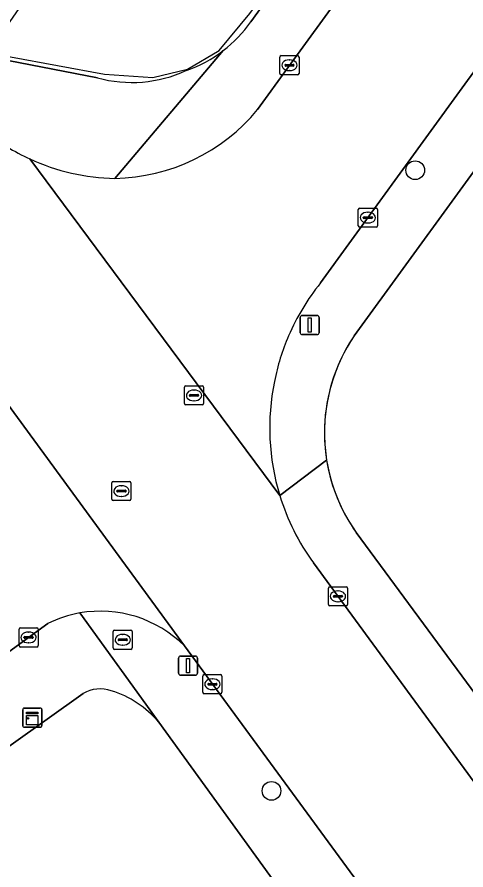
# Model space of a CAD drawing. Extents: x 159039 to 160102, y 381214 to 382524.
# Drawn here: x 159797.55 to 159821.05, y 382222.07 to 382266.67 of the extents above; entities that cross this region are included whole.
import ezdxf

# ---------------------------------------------------------------- set-up
doc = ezdxf.new("R2010")
doc.units = 0
for name, color, linetype in [('IMGEO_Boom', 7, 'Continuous'), ('IMGEO_Brandkraan', 7, 'Continuous'), ('IMGEO_Erf', 7, 'Continuous'), ('IMGEO_Groenvoorziening', 7, 'Continuous'), ('IMGEO_Hek', 7, 'Continuous'), ('IMGEO_Kast', 7, 'Continuous'), ('IMGEO_Kolk', 7, 'Continuous'), ('IMGEO_Lichtmast', 7, 'Continuous'), ('IMGEO_Rijbaan_lokaal_gesloten', 7, 'Continuous'), ('IMGEO_Rijbaan_lokaal_open', 7, 'Continuous'), ('IMGEO_Rioolput', 7, 'Continuous'), ('IMGEO_Voetpad_open', 7, 'Continuous')]:
    doc.layers.add(name, color=color, linetype=linetype)

msp = doc.modelspace()

# ---------------------------------------------------------------- linework, layer by layer
at = {"layer": 'IMGEO_Boom'}
for centre in [(159818.393, 382258.664), (159810.872, 382226.208)]:
    msp.add_circle(centre, 0.489, dxfattribs=at)
at = {"layer": 'IMGEO_Brandkraan'}
for p, q in [((159802.585, 382233.682), (159802.585, 382234.534)), ((159802.66, 382234.608), (159803.512, 382234.608)), ((159803.073, 382234.388), (159803.098, 382234.388)), ((159803.586, 382234.534), (159803.586, 382233.682)), ((159802.844, 382234.102), (159802.844, 382234.114)), ((159803.282, 382234.065), (159802.884, 382234.065)), ((159802.887, 382234.151), (159803.285, 382234.151)), ((159803.328, 382234.114), (159803.328, 382234.102)), ((159803.512, 382233.608), (159802.66, 382233.608)), ((159803.096, 382233.828), (159803.071, 382233.828))]:
    msp.add_line(p, q, dxfattribs=at)
for points in [[(159802.585, 382233.682), (159802.585, 382234.534)], [(159802.66, 382234.608), (159803.512, 382234.608)], [(159803.586, 382234.534), (159803.586, 382233.682)], [(159803.512, 382233.608), (159802.66, 382233.608)]]:
    msp.add_lwpolyline(points, dxfattribs=at)
for centre, radius, start, end in [((159802.662, 382234.532), 0.0765, 91.552, 178.448), ((159802.662, 382234.532), 0.0765, 91.552, 178.448), ((159803.51, 382234.532), 0.0765, 1.552, 88.448), ((159803.51, 382234.532), 0.0765, 1.552, 88.448), ((159802.884, 382234.111), 0.0403, 85.8775, 175.7526), ((159802.881, 382234.101), 0.0366, 178.938, 274.7102), ((159803.285, 382234.108), 0.043, 264.8664, 352.4533), ((159803.289, 382234.113), 0.0386, 1.7309, 96.639), ((159802.662, 382233.684), 0.0765, 181.552, 268.448), ((159802.662, 382233.684), 0.0765, 181.552, 268.448), ((159803.51, 382233.684), 0.0765, 271.552, 358.448), ((159803.51, 382233.684), 0.0765, 271.552, 358.448)]:
    msp.add_arc(centre, radius, start, end, dxfattribs=at)
for centre, major_axis, ratio, start_param, end_param in [((159803.072, 382234.108), (-0.387, 0.002), 0.722429, 4.712389, 7.853982), ((159803.097, 382234.108), (-0.39, 0.002), 0.717154, 1.570796, 4.712389)]:
    msp.add_ellipse(centre, major_axis=major_axis, ratio=ratio, start_param=start_param, end_param=end_param, dxfattribs=at)
at = {"layer": 'IMGEO_Erf'}
for points in [[(160020.599, 382175.649), (160018.833, 382185.122), (160016.035, 382191.866), (160011.539, 382198.625), (160000, 382209.509), (159996.562, 382212.688), (159994.765, 382214.349), (159989.664, 382219.065), (159981.55, 382228.4), (159979.665, 382230.1), (159979.923, 382230.447), (159954.631, 382248.87), (159933.642, 382264.157), (159929.854, 382266.916), (159862.948, 382315.648), (159846.318, 382292.787), (159843.971, 382289.56), (159826.149, 382265.058), (159823.166, 382260.958), (159815.195, 382250)], [(159815.302, 382239.717), (159867.666, 382168.76), (159870.02, 382165.569), (159881.079, 382150.583), (159885.477, 382144.149)]]:
    msp.add_lwpolyline(points, dxfattribs=at)
for centre, radius, start, end in [((159822.679, 382244.934), 9.038, 145.9051, 189.1287), ((159822.737, 382244.954), 9.098, 189.1955, 203.1234), ((159822.653, 382244.927), 9.01, 203.1777, 215.3283)]:
    msp.add_arc(centre, radius, start, end, dxfattribs=at)
at = {"layer": 'IMGEO_Groenvoorziening'}
for points in [[(159809.788, 382266.431), (159812.588, 382270.297), (159803.889, 382276.147), (159795.91, 382264.63), (159801.767, 382263.495)], [(159801.009, 382231.293), (159788.047, 382222.073)], [(159833.295, 382190.31), (159832.924, 382191.229), (159804.973, 382229.806)]]:
    msp.add_lwpolyline(points, dxfattribs=at)
for centre, radius, start, end in [((159804.16, 382270.349), 6.858, 307.6409, 325.1535), ((159804.026, 382270.628), 7.161, 289.3315, 307.1299), ((159803.566, 382270.027), 6.775, 254.5999, 294.6876), ((159801.915, 382229.773), 1.769, 71.091, 120.7979), ((159800.849, 382226.263), 5.437, 40.6653, 72.4562)]:
    msp.add_arc(centre, radius, start, end, dxfattribs=at)
at = {"layer": 'IMGEO_Hek'}
for points in [[(159775.028, 382284.037), (159778.975, 382281.071), (159776.622, 382277.811), (159792.923, 382265.827), (159794.728, 382265.047), (159802.139, 382263.686), (159804.654, 382263.512), (159806.479, 382263.95), (159808.134, 382264.928), (159809.741, 382266.856), (159816.292, 382275.856), (159814.193, 382277.334)], [(159815.195, 382250), (159823.166, 382260.958)], [(159867.666, 382168.76), (159815.302, 382239.717)]]:
    msp.add_lwpolyline(points, dxfattribs=at)
msp.add_arc((159822.673, 382244.936), 9.031, 145.8926, 215.2997, dxfattribs=at)
at = {"layer": 'IMGEO_Kast'}
for p, q in [((159797.852, 382229.61), (159797.852, 382230.451)), ((159797.852, 382230.451), (159797.852, 382229.61)), ((159797.927, 382230.535), (159798.768, 382230.535)), ((159798.768, 382230.535), (159797.927, 382230.535)), ((159798.852, 382230.46), (159798.852, 382229.619)), ((159798.852, 382229.619), (159798.852, 382230.46)), ((159798.777, 382229.535), (159797.936, 382229.535)), ((159797.936, 382229.535), (159798.777, 382229.535))]:
    msp.add_line(p, q, dxfattribs=at)
for points in [[(159798.047, 382230.325), (159798.647, 382230.325), (159798.647, 382230.24), (159798.047, 382230.24), (159798.047, 382230.325)], [(159798.047, 382230.15), (159798.647, 382230.15), (159798.647, 382229.661), (159798.047, 382229.661), (159798.047, 382230.15)]]:
    msp.add_lwpolyline(points, dxfattribs=at)
msp.add_circle((159798.131, 382229.999), 0.0377, dxfattribs=at)
for centre, start, end in [((159797.93, 382230.457), 92.4484, 184.2845), ((159797.93, 382230.457), 92.4484, 184.2845), ((159798.774, 382230.457), 2.4484, 94.2845), ((159798.774, 382230.457), 2.4484, 94.2845), ((159797.93, 382229.613), 182.4484, 274.2845), ((159797.93, 382229.613), 182.4484, 274.2845), ((159798.774, 382229.613), 272.4484, 4.2845), ((159798.774, 382229.613), 272.4484, 4.2845)]:
    msp.add_arc(centre, 0.0779, start, end, dxfattribs=at)
at = {"layer": 'IMGEO_Kolk'}
for p, q in [((159811.385, 382264.655), (159812.237, 382264.655)), ((159811.31, 382263.729), (159811.31, 382264.581)), ((159811.612, 382264.198), (159812.01, 382264.198)), ((159811.798, 382264.435), (159811.823, 382264.435)), ((159812.311, 382264.581), (159812.311, 382263.729)), ((159811.569, 382264.149), (159811.569, 382264.161)), ((159812.007, 382264.112), (159811.609, 382264.112)), ((159811.821, 382263.875), (159811.796, 382263.875)), ((159812.053, 382264.161), (159812.053, 382264.149)), ((159812.237, 382263.655), (159811.385, 382263.655)), ((159815.49, 382256.684), (159816.342, 382256.684)), ((159815.415, 382255.758), (159815.415, 382256.61)), ((159815.674, 382256.178), (159815.674, 382256.19)), ((159815.717, 382256.227), (159816.115, 382256.227)), ((159815.903, 382256.464), (159815.928, 382256.464)), ((159816.158, 382256.19), (159816.158, 382256.178)), ((159816.416, 382256.61), (159816.416, 382255.758)), ((159816.112, 382256.141), (159815.714, 382256.141)), ((159815.926, 382255.904), (159815.901, 382255.904)), ((159816.342, 382255.684), (159815.49, 382255.684)), ((159813.849, 382235.955), (159813.849, 382236.807)), ((159813.924, 382236.881), (159814.776, 382236.881)), ((159814.337, 382236.661), (159814.362, 382236.661)), ((159814.85, 382236.807), (159814.85, 382235.955)), ((159814.108, 382236.375), (159814.108, 382236.387)), ((159814.546, 382236.338), (159814.148, 382236.338)), ((159814.151, 382236.424), (159814.549, 382236.424)), ((159814.36, 382236.101), (159814.335, 382236.101)), ((159814.592, 382236.387), (159814.592, 382236.375)), ((159814.776, 382235.881), (159813.924, 382235.881)), ((159797.657, 382233.805), (159797.657, 382234.657)), ((159797.732, 382234.731), (159798.584, 382234.731)), ((159798.145, 382234.511), (159798.17, 382234.511)), ((159798.658, 382234.657), (159798.658, 382233.805)), ((159797.916, 382234.225), (159797.916, 382234.237)), ((159798.354, 382234.188), (159797.956, 382234.188)), ((159797.959, 382234.274), (159798.357, 382234.274)), ((159798.168, 382233.951), (159798.143, 382233.951)), ((159798.4, 382234.237), (159798.4, 382234.225)), ((159798.584, 382233.731), (159797.732, 382233.731)), ((159807.277, 382231.361), (159807.277, 382232.213)), ((159807.352, 382232.287), (159808.204, 382232.287)), ((159808.278, 382232.213), (159808.278, 382231.361)), ((159807.536, 382231.781), (159807.536, 382231.793)), ((159807.974, 382231.744), (159807.576, 382231.744)), ((159807.579, 382231.83), (159807.977, 382231.83)), ((159807.765, 382232.067), (159807.79, 382232.067)), ((159808.02, 382231.793), (159808.02, 382231.781)), ((159808.204, 382231.287), (159807.352, 382231.287)), ((159807.788, 382231.507), (159807.763, 382231.507))]:
    msp.add_line(p, q, dxfattribs=at)
for points in [[(159811.385, 382264.655), (159812.237, 382264.655)], [(159811.31, 382263.729), (159811.31, 382264.581)], [(159812.311, 382264.581), (159812.311, 382263.729)], [(159812.237, 382263.655), (159811.385, 382263.655)], [(159815.49, 382256.684), (159816.342, 382256.684)], [(159815.415, 382255.758), (159815.415, 382256.61)], [(159816.416, 382256.61), (159816.416, 382255.758)], [(159816.342, 382255.684), (159815.49, 382255.684)], [(159813.849, 382235.955), (159813.849, 382236.807)], [(159813.924, 382236.881), (159814.776, 382236.881)], [(159814.85, 382236.807), (159814.85, 382235.955)], [(159814.776, 382235.881), (159813.924, 382235.881)], [(159797.657, 382233.805), (159797.657, 382234.657)], [(159797.732, 382234.731), (159798.584, 382234.731)], [(159798.658, 382234.657), (159798.658, 382233.805)], [(159798.584, 382233.731), (159797.732, 382233.731)], [(159807.277, 382231.361), (159807.277, 382232.213)], [(159807.352, 382232.287), (159808.204, 382232.287)], [(159808.278, 382232.213), (159808.278, 382231.361)], [(159808.204, 382231.287), (159807.352, 382231.287)]]:
    msp.add_lwpolyline(points, dxfattribs=at)
for centre, radius, start, end in [((159811.387, 382264.579), 0.0765, 91.552, 178.448), ((159811.387, 382264.579), 0.0765, 91.552, 178.448), ((159812.235, 382264.579), 0.0765, 1.552, 88.448), ((159812.235, 382264.579), 0.0765, 1.552, 88.448), ((159811.609, 382264.158), 0.0403, 85.8775, 175.7526), ((159812.014, 382264.16), 0.0386, 1.7309, 96.639), ((159811.606, 382264.148), 0.0366, 178.938, 274.7102), ((159812.01, 382264.155), 0.043, 264.8664, 352.4533), ((159811.387, 382263.731), 0.0765, 181.552, 268.448), ((159811.387, 382263.731), 0.0765, 181.552, 268.448), ((159812.235, 382263.731), 0.0765, 271.552, 358.448), ((159812.235, 382263.731), 0.0765, 271.552, 358.448), ((159815.492, 382256.608), 0.0765, 91.552, 178.448), ((159815.492, 382256.608), 0.0765, 91.552, 178.448), ((159816.34, 382256.608), 0.0765, 1.552, 88.448), ((159816.34, 382256.608), 0.0765, 1.552, 88.448), ((159815.714, 382256.187), 0.0403, 85.8775, 175.7526), ((159815.711, 382256.177), 0.0366, 178.938, 274.7102), ((159816.115, 382256.184), 0.043, 264.8664, 352.4533), ((159816.119, 382256.189), 0.0386, 1.7309, 96.639), ((159815.492, 382255.76), 0.0765, 181.552, 268.448), ((159815.492, 382255.76), 0.0765, 181.552, 268.448), ((159816.34, 382255.76), 0.0765, 271.552, 358.448), ((159816.34, 382255.76), 0.0765, 271.552, 358.448), ((159813.926, 382236.805), 0.0765, 91.552, 178.448), ((159813.926, 382236.805), 0.0765, 91.552, 178.448), ((159814.774, 382236.805), 0.0765, 1.552, 88.448), ((159814.774, 382236.805), 0.0765, 1.552, 88.448), ((159814.148, 382236.384), 0.0403, 85.8775, 175.7526), ((159814.145, 382236.374), 0.0366, 178.938, 274.7102), ((159814.549, 382236.381), 0.043, 264.8664, 352.4533), ((159814.553, 382236.386), 0.0386, 1.7309, 96.639), ((159813.926, 382235.957), 0.0765, 181.552, 268.448), ((159813.926, 382235.957), 0.0765, 181.552, 268.448), ((159814.774, 382235.957), 0.0765, 271.552, 358.448), ((159814.774, 382235.957), 0.0765, 271.552, 358.448), ((159797.734, 382234.655), 0.0765, 91.552, 178.448), ((159797.734, 382234.655), 0.0765, 91.552, 178.448), ((159798.582, 382234.655), 0.0765, 1.552, 88.448), ((159798.582, 382234.655), 0.0765, 1.552, 88.448), ((159797.956, 382234.234), 0.0403, 85.8775, 175.7526), ((159797.953, 382234.224), 0.0366, 178.938, 274.7102), ((159798.357, 382234.231), 0.043, 264.8664, 352.4533), ((159798.361, 382234.236), 0.0386, 1.7309, 96.639), ((159797.734, 382233.807), 0.0765, 181.552, 268.448), ((159797.734, 382233.807), 0.0765, 181.552, 268.448), ((159798.582, 382233.807), 0.0765, 271.552, 358.448), ((159798.582, 382233.807), 0.0765, 271.552, 358.448), ((159807.354, 382232.211), 0.0765, 91.552, 178.448), ((159807.354, 382232.211), 0.0765, 91.552, 178.448), ((159808.202, 382232.211), 0.0765, 1.552, 88.448), ((159808.202, 382232.211), 0.0765, 1.552, 88.448), ((159807.576, 382231.79), 0.0403, 85.8775, 175.7526), ((159807.573, 382231.78), 0.0366, 178.938, 274.7102), ((159807.977, 382231.787), 0.043, 264.8664, 352.4533), ((159807.981, 382231.792), 0.0386, 1.7309, 96.639), ((159807.354, 382231.363), 0.0765, 181.552, 268.448), ((159807.354, 382231.363), 0.0765, 181.552, 268.448), ((159808.202, 382231.363), 0.0765, 271.552, 358.448), ((159808.202, 382231.363), 0.0765, 271.552, 358.448)]:
    msp.add_arc(centre, radius, start, end, dxfattribs=at)
for centre, major_axis, ratio, start_param, end_param in [((159811.797, 382264.155), (-0.387, 0.002), 0.722429, 4.712389, 7.853982), ((159811.822, 382264.155), (-0.39, 0.002), 0.717154, 1.570796, 4.712389), ((159815.902, 382256.184), (-0.387, 0.002), 0.722429, 4.712389, 7.853982), ((159815.927, 382256.184), (-0.39, 0.002), 0.717154, 1.570796, 4.712389), ((159814.336, 382236.381), (-0.387, 0.002), 0.722429, 4.712389, 7.853982), ((159814.361, 382236.381), (-0.39, 0.002), 0.717154, 1.570796, 4.712389), ((159798.144, 382234.231), (-0.387, 0.002), 0.722429, 4.712389, 7.853982), ((159798.169, 382234.231), (-0.39, 0.002), 0.717154, 1.570796, 4.712389), ((159807.764, 382231.787), (-0.387, 0.002), 0.722429, 4.712389, 7.853982), ((159807.789, 382231.787), (-0.39, 0.002), 0.717154, 1.570796, 4.712389)]:
    msp.add_ellipse(centre, major_axis=major_axis, ratio=ratio, start_param=start_param, end_param=end_param, dxfattribs=at)
at = {"layer": 'IMGEO_Lichtmast'}
for p, q in [((159812.374, 382250.168), (159812.374, 382250.968)), ((159812.374, 382250.968), (159812.374, 382250.168)), ((159812.474, 382251.068), (159813.264, 382251.068)), ((159813.264, 382251.068), (159812.474, 382251.068)), ((159813.364, 382250.968), (159813.364, 382250.168)), ((159813.364, 382250.168), (159813.364, 382250.968)), ((159813.264, 382250.068), (159812.474, 382250.068)), ((159812.474, 382250.068), (159813.264, 382250.068)), ((159806.007, 382232.356), (159806.007, 382233.156)), ((159806.007, 382233.156), (159806.007, 382232.356)), ((159806.107, 382233.256), (159806.897, 382233.256)), ((159806.897, 382233.256), (159806.107, 382233.256)), ((159806.997, 382233.156), (159806.997, 382232.356)), ((159806.997, 382232.356), (159806.997, 382233.156)), ((159806.897, 382232.256), (159806.107, 382232.256)), ((159806.107, 382232.256), (159806.897, 382232.256))]:
    msp.add_line(p, q, dxfattribs=at)
for points in [[(159812.794, 382250.943), (159812.944, 382250.943), (159812.944, 382250.193), (159812.794, 382250.193), (159812.794, 382250.943)], [(159806.427, 382233.131), (159806.577, 382233.131), (159806.577, 382232.381), (159806.427, 382232.381), (159806.427, 382233.131)]]:
    msp.add_lwpolyline(points, dxfattribs=at)
for centre, start, end in [((159812.474, 382250.968), 90, 180), ((159812.474, 382250.968), 90, 180), ((159813.264, 382250.968), 0, 90), ((159813.264, 382250.968), 360, 90), ((159812.474, 382250.168), 180, 270), ((159812.474, 382250.168), 180, 270), ((159813.264, 382250.168), 270, 0), ((159813.264, 382250.168), 270, 0), ((159806.107, 382233.156), 90, 180), ((159806.107, 382233.156), 90, 180), ((159806.897, 382233.156), 0, 90), ((159806.897, 382233.156), 360, 90), ((159806.107, 382232.356), 180, 270), ((159806.107, 382232.356), 180, 270), ((159806.897, 382232.356), 270, 0), ((159806.897, 382232.356), 270, 0)]:
    msp.add_arc(centre, 0.1, start, end, dxfattribs=at)
at = {"layer": 'IMGEO_Rijbaan_lokaal_gesloten'}
for points in [[(159865.883, 382317.974), (159865.928, 382318.154), (159857.331, 382324.565), (159856.088, 382323.71), (159853.785, 382321.763), (159853.124, 382320.843), (159852.06, 382319.396), (159848.63, 382314.655), (159823.176, 382279.742), (159818.413, 382273.209), (159811.756, 382264.078), (159810.143, 382261.833)], [(159813.432, 382252.767), (159820.705, 382262.776), (159823.652, 382266.831), (159841.112, 382290.859)], [(159795.935, 382260.667), (159791.274, 382253.768), (159794.407, 382250), (159794.894, 382249.353), (159795.383, 382248.699), (159795.843, 382248.072), (159806.311, 382233.789), (159830.978, 382200.161), (159836.583, 382192.633), (159846.838, 382178.734), (159853.258, 382170.098), (159864.566, 382154.639), (159871.707, 382144.885), (159875.163, 382140.028)], [(159798.223, 382259.253), (159811.306, 382241.653)], [(159811.306, 382241.653), (159798.223, 382259.253)], [(159849.647, 382188.355), (159841.456, 382199.419), (159813.067, 382238.13)]]:
    msp.add_lwpolyline(points, dxfattribs=at)
for centre, radius, start, end in [((159802.497, 382268.158), 9.923, 271.0488, 320.3988), ((159802.844, 382269.289), 11.049, 231.2923, 245.275), ((159802.86, 382269.309), 11.074, 245.2464, 269.0651), ((159822.574, 382245.374), 11.757, 141.0366, 156.829), ((159822.42, 382245.392), 11.609, 156.611, 168.9333), ((159822.785, 382245.18), 12.009, 168.2757, 197.0784), ((159822.783, 382245.188), 12.01, 197.1206, 215.9964)]:
    msp.add_arc(centre, radius, start, end, dxfattribs=at)
at = {"layer": 'IMGEO_Rijbaan_lokaal_open'}
for points in [[(159806.311, 382233.789), (159795.843, 382248.072)], [(159771.195, 382214.676), (159774.934, 382217.373), (159799.157, 382234.955)]]:
    msp.add_lwpolyline(points, dxfattribs=at)
for centre, radius, start, end in [((159801.923, 382229.397), 6.208, 100.0446, 116.4572), ((159801.922, 382229.394), 6.211, 45.0426, 100.0336)]:
    msp.add_arc(centre, radius, start, end, dxfattribs=at)
at = {"layer": 'IMGEO_Rioolput'}
for p, q in [((159806.315, 382246.462), (159806.315, 382247.314)), ((159806.39, 382247.388), (159807.242, 382247.388)), ((159807.316, 382247.314), (159807.316, 382246.462)), ((159806.574, 382246.882), (159806.574, 382246.894)), ((159807.012, 382246.845), (159806.614, 382246.845)), ((159806.617, 382246.931), (159807.015, 382246.931)), ((159806.803, 382247.168), (159806.828, 382247.168)), ((159807.058, 382246.894), (159807.058, 382246.882)), ((159807.242, 382246.388), (159806.39, 382246.388)), ((159806.826, 382246.608), (159806.801, 382246.608)), ((159802.59, 382242.386), (159803.442, 382242.386)), ((159802.515, 382241.46), (159802.515, 382242.312)), ((159802.817, 382241.929), (159803.215, 382241.929)), ((159803.003, 382242.166), (159803.028, 382242.166)), ((159803.516, 382242.312), (159803.516, 382241.46)), ((159802.774, 382241.88), (159802.774, 382241.892)), ((159803.212, 382241.843), (159802.814, 382241.843)), ((159803.026, 382241.606), (159803.001, 382241.606)), ((159803.258, 382241.892), (159803.258, 382241.88)), ((159803.442, 382241.386), (159802.59, 382241.386))]:
    msp.add_line(p, q, dxfattribs=at)
for points in [[(159806.315, 382246.462), (159806.315, 382247.314)], [(159806.39, 382247.388), (159807.242, 382247.388)], [(159807.316, 382247.314), (159807.316, 382246.462)], [(159807.242, 382246.388), (159806.39, 382246.388)], [(159802.59, 382242.386), (159803.442, 382242.386)], [(159802.515, 382241.46), (159802.515, 382242.312)], [(159803.516, 382242.312), (159803.516, 382241.46)], [(159803.442, 382241.386), (159802.59, 382241.386)]]:
    msp.add_lwpolyline(points, dxfattribs=at)
for centre, radius, start, end in [((159806.392, 382247.312), 0.0765, 91.552, 178.448), ((159806.392, 382247.312), 0.0765, 91.552, 178.448), ((159807.24, 382247.312), 0.0765, 1.552, 88.448), ((159807.24, 382247.312), 0.0765, 1.552, 88.448), ((159806.614, 382246.891), 0.0403, 85.8775, 175.7526), ((159806.611, 382246.881), 0.0366, 178.938, 274.7102), ((159807.015, 382246.888), 0.043, 264.8664, 352.4533), ((159807.019, 382246.893), 0.0386, 1.7309, 96.639), ((159806.392, 382246.464), 0.0765, 181.552, 268.448), ((159806.392, 382246.464), 0.0765, 181.552, 268.448), ((159807.24, 382246.464), 0.0765, 271.552, 358.448), ((159807.24, 382246.464), 0.0765, 271.552, 358.448), ((159802.592, 382242.31), 0.0765, 91.552, 178.448), ((159802.592, 382242.31), 0.0765, 91.552, 178.448), ((159803.44, 382242.31), 0.0765, 1.552, 88.448), ((159803.44, 382242.31), 0.0765, 1.552, 88.448), ((159802.814, 382241.889), 0.0403, 85.8775, 175.7526), ((159803.219, 382241.891), 0.0386, 1.7309, 96.639), ((159802.592, 382241.462), 0.0765, 181.552, 268.448), ((159802.592, 382241.462), 0.0765, 181.552, 268.448), ((159802.811, 382241.879), 0.0366, 178.938, 274.7102), ((159803.215, 382241.886), 0.043, 264.8664, 352.4533), ((159803.44, 382241.462), 0.0765, 271.552, 358.448), ((159803.44, 382241.462), 0.0765, 271.552, 358.448)]:
    msp.add_arc(centre, radius, start, end, dxfattribs=at)
for centre, major_axis, ratio, start_param, end_param in [((159806.802, 382246.888), (-0.387, 0.002), 0.722429, 4.712389, 7.853982), ((159806.827, 382246.888), (-0.39, 0.002), 0.717154, 1.570796, 4.712389), ((159803.002, 382241.886), (-0.387, 0.002), 0.722429, 4.712389, 7.853982), ((159803.027, 382241.886), (-0.39, 0.002), 0.717154, 1.570796, 4.712389)]:
    msp.add_ellipse(centre, major_axis=major_axis, ratio=ratio, start_param=start_param, end_param=end_param, dxfattribs=at)
at = {"layer": 'IMGEO_Voetpad_open'}
for points in [[(159859.302, 382315.815), (159859.188, 382315.634), (159854.945, 382309.828), (159844.526, 382295.541), (159841.112, 382290.859), (159823.652, 382266.831), (159820.705, 382262.776), (159813.432, 382252.767)], [(159801.767, 382263.495), (159795.91, 382264.63), (159793.592, 382265.079), (159775.329, 382278.646)], [(159818.413, 382273.209), (159815.997, 382275.002), (159812.588, 382270.297), (159809.788, 382266.431)], [(159810.143, 382261.833), (159811.756, 382264.078), (159818.413, 382273.209)], [(159808.348, 382264.919), (159802.679, 382258.237)], [(159802.679, 382258.237), (159808.348, 382264.919)], [(159815.195, 382250), (159823.166, 382260.958)], [(159813.756, 382243.5), (159811.306, 382241.653)], [(159811.306, 382241.653), (159813.756, 382243.5)], [(159813.067, 382238.13), (159841.456, 382199.419), (159849.647, 382188.355), (159855.887, 382179.891), (159865.33, 382166.993), (159867.666, 382168.76), (159815.302, 382239.717)], [(159804.973, 382229.806), (159800.84, 382235.51)], [(159800.84, 382235.51), (159804.973, 382229.806), (159832.924, 382191.229), (159834.014, 382189.911), (159836.51, 382186.311)], [(159799.157, 382234.955), (159774.934, 382217.373), (159771.195, 382214.676), (159766.514, 382211.22), (159761.35, 382207.5), (159756.588, 382203.968), (159752.818, 382201.275), (159745.295, 382195.725), (159741.543, 382193.032), (159736.868, 382189.601), (159731.602, 382185.81), (159726.96, 382182.387), (159723.043, 382179.606), (159716.689, 382174.981)], [(159836.583, 382192.633), (159830.978, 382200.161), (159806.311, 382233.789)], [(159788.047, 382222.073), (159801.009, 382231.293)]]:
    msp.add_lwpolyline(points, dxfattribs=at)
for centre, radius, start, end in [((159804.16, 382270.349), 6.858, 307.6409, 325.1535), ((159804.026, 382270.628), 7.161, 289.3315, 307.1299), ((159803.566, 382270.027), 6.775, 254.5999, 294.6876), ((159802.497, 382268.158), 9.923, 271.0488, 320.3988), ((159802.844, 382269.289), 11.049, 231.2923, 245.275), ((159802.86, 382269.309), 11.074, 245.2464, 269.0651), ((159822.574, 382245.374), 11.757, 141.0366, 156.829), ((159822.42, 382245.392), 11.609, 156.611, 168.9333), ((159822.679, 382244.934), 9.038, 145.9051, 189.1287), ((159822.785, 382245.18), 12.009, 168.2757, 197.0784), ((159822.737, 382244.954), 9.098, 189.1955, 203.1234), ((159822.783, 382245.188), 12.01, 197.1206, 215.9964), ((159822.653, 382244.927), 9.01, 203.1777, 215.3283), ((159801.923, 382229.397), 6.208, 100.0446, 116.4572), ((159801.922, 382229.394), 6.211, 45.0426, 100.0336), ((159801.915, 382229.773), 1.769, 71.091, 120.7979), ((159800.849, 382226.263), 5.437, 40.6653, 72.4562)]:
    msp.add_arc(centre, radius, start, end, dxfattribs=at)

doc.saveas('drawing.dxf')
